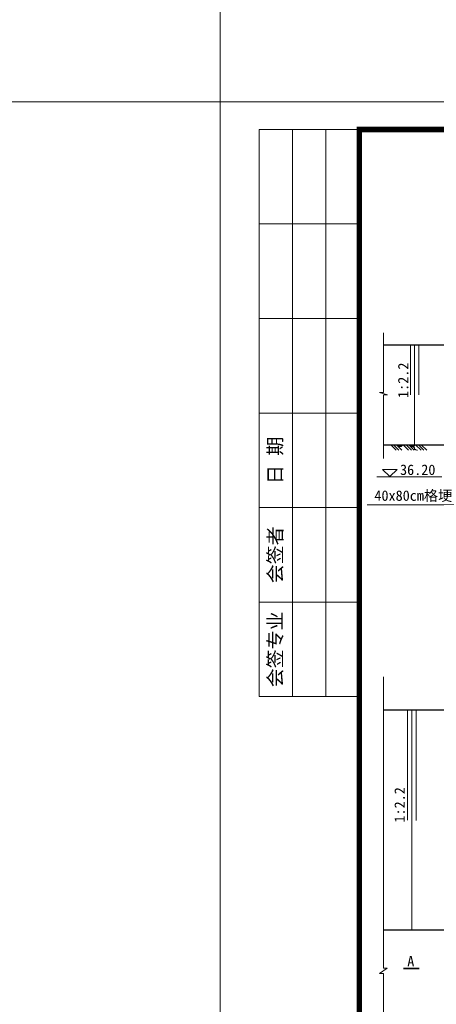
# Model space of a CAD drawing. Extents: x -27255 to 1448651, y 31034 to 8081248.
# Tile 317 of 580: x 582977 to 583081, y 3866059 to 3866305. Entities that reach past the tile are written whole.
import ezdxf

# ---------------------------------------------------------------- set-up
doc = ezdxf.new("R2010")
doc.units = 0
doc.layers.get('0').update_dxf_attribs({"linetype": 'CONTINUOUS'})
for name, color, linetype, lineweight in [('0.09标注线', 3, 'CONTINUOUS', 9), ('0.13填充', 8, 'CONTINUOUS', 9), ('0.13文字', 3, 'CONTINUOUS', 13), ('0.30粗线', 7, 'CONTINUOUS', 30), ('图框', 7, 'CONTINUOUS', 20), ('细实线', 3, 'CONTINUOUS', 20)]:
    doc.layers.add(name, color=color, linetype=linetype, lineweight=lineweight)
doc.styles.add('-仿宋_GB2312', font='FangSong_GB2312.ttf')
doc.styles.add('宋体', font='FangSong_GB2312.ttf')

# ---------------------------------------------------------------- blocks, each defined once
blk = doc.blocks.new('d4trtg')
at = {"lineweight": 0}
for p, q in [((653868.4, 3899605.3), (653868.4, 3902577.3)), ((653868.4, 3902577.3), (658071.2, 3902577.3))]:
    blk.add_line(p, q, dxfattribs=at)
for p, q in [((654118.6, 3902527.3), (653938.4, 3902527.3)), ((653938.4, 3902527.3), (653938.4, 3901506.6)), ((653998.5, 3902527.3), (653998.5, 3901506.6)), ((654058.5, 3902527.3), (654058.5, 3901506.6)), ((654118.6, 3902357.2), (653938.4, 3902357.2)), ((654118.6, 3902187.1), (653938.4, 3902187.1)), ((654118.6, 3902017), (653938.4, 3902017)), ((654118.6, 3901846.8), (653938.4, 3901846.8)), ((654118.6, 3901676.7), (653938.4, 3901676.7)), ((654118.6, 3901506.6), (653938.4, 3901506.6))]:
    blk.add_line(p, q)
at = {"lineweight": 0, "const_width": 10}
blk.add_lwpolyline([(654118.6, 3902527.3), (658021.2, 3902527.3), (658021.2, 3899655.4), (654118.6, 3899655.4)], close=True, dxfattribs=at)
at = {"char_height": 25.02, "attachment_point": 5, "rotation": 90, "style": '宋体'}
for s, insert in [('日 期', (653968.5, 3901931.9)), ('会签者', (653968.5, 3901761.8)), ('会签专业', (653968.5, 3901591.7))]:
    blk.add_mtext(s, dxfattribs=dict(at, insert=insert))

msp = doc.modelspace()

# ---------------------------------------------------------------- hatches: boundary and pattern name
at = {"layer": '0.13填充'}
h = msp.add_hatch(color=7, dxfattribs=at)
edge = h.paths.add_edge_path()
edge.add_ellipse((583071.88267, 3866199.40523), major_axis=(0, -0.73325), ratio=0.964264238, start_angle=-79.1227045, end_angle=79.1227045, ccw=False)
edge.add_line((583071.18832, 3866199.26686), (583072.57702, 3866199.26686))
h = msp.add_hatch(color=7, dxfattribs=at)
edge = h.paths.add_edge_path()
edge.add_ellipse((583074.99271, 3866199.40523), major_axis=(0, -0.73325), ratio=0.964264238, start_angle=-79.1227045, end_angle=79.1227045, ccw=False)
edge.add_line((583074.29837, 3866199.26686), (583075.68706, 3866199.26686))

# ---------------------------------------------------------------- linework, layer by layer
at = {"layer": '0.09标注线'}
for p, q in [((583082.25654, 3866191.26686, -9.35182), (583066.00933, 3866191.26686, -9.35182)), ((583069.23059, 3866191.30411, -9.35182), (583067.42259, 3866193.11211, -9.35182)), ((583071.03859, 3866193.11211, -9.35182), (583067.42259, 3866193.11211, -9.35182)), ((583071.03859, 3866193.11211, -9.35182), (583069.23059, 3866191.30411, -9.35182)), ((583063.58159, 3866184.2441, -7.65399), (583085.68179, 3866184.2441, -7.65399))]:
    msp.add_line(p, q, dxfattribs=at)
at = {"layer": '0.09标注线', "color": 7, "linetype": 'Continuous', "lineweight": 35}
msp.add_line((583076.58098, 3866068.34834, -1.79188), (583072.69363, 3866068.34834, -1.79188), dxfattribs=at)
at = {"layer": '0.13文字', "lineweight": 13}
msp.add_line((583026.86973, 3871338.12904), (583026.86973, 3855111.18), dxfattribs=at)
at = {"layer": '0.13文字', "linetype": 'Continuous', "lineweight": 13}
msp.add_line((580415.31934, 3866284.99306), (587865.89025, 3866284.99306), dxfattribs=at)
at = {"layer": '0.30粗线'}
for p, q in [((583067.62923, 3866224.26674, -14.31168), (583225.25633, 3866224.26693)), ((583067.62923, 3866199.26686), (583225.25642, 3866199.26686)), ((583165.25654, 3866132.94737), (583067.62923, 3866132.93388)), ((583225.25664, 3866077.93356, 3.78031), (583067.62923, 3866077.93356, 3.78031)), ((583225.25664, 3866077.93356, 3.78031), (583067.62923, 3866077.93356, 3.78031))]:
    msp.add_line(p, q, dxfattribs=at)
at = {"layer": '细实线', "color": 3, "lineweight": 15}
for p, q in [((583067.62923, 3866227.2499, -2.20182), (583067.62923, 3866212.27642, -2.20182)), ((583074.40195, 3866224.26675, -13.60427), (583074.40195, 3866211.76675, -13.60427)), ((583075.42065, 3866224.26675, -13.60427), (583075.42065, 3866199.26675, -13.60427)), ((583076.50734, 3866224.26675, -13.46935), (583076.50734, 3866211.76675, -12.94012)), ((583066.62538, 3866212.27642, -2.20182), (583067.62923, 3866212.27642, -2.20182)), ((583068.63309, 3866211.71233, -2.20182), (583066.62538, 3866212.27642, -2.20182)), ((583067.62923, 3866211.71233, -2.20182), (583067.62923, 3866195.80369, -2.20182)), ((583067.62923, 3866211.71233, -2.20182), (583068.63309, 3866211.71233, -2.20182)), ((583067.62923, 3866068.49304, -2.20182), (583067.62923, 3866141.29002, -2.20182)), ((583073.63267, 3866132.93395, 1.5431), (583073.63267, 3866105.46468, 1.5431)), ((583074.74125, 3866132.93395, 1.5431), (583074.74125, 3866077.93356, 1.5431)), ((583075.81963, 3866132.93395, 0.9359), (583075.81963, 3866105.36363, 1.67985)), ((583068.56147, 3866068.49304, -2.20182), (583066.697, 3866067.12775, -2.20182)), ((583067.62923, 3866068.49304, -2.20182), (583068.56147, 3866068.49304, -2.20182)), ((583066.697, 3866067.12775, -2.20182), (583067.62923, 3866067.12775, -2.20182)), ((583067.62923, 3865997.36922, -2.20182), (583067.62923, 3866067.12775, -2.20182))]:
    msp.add_line(p, q, dxfattribs=at)
at = {"layer": '细实线', "color": 7, "ltscale": 5}
for p, q in [((583069.47308, 3866199.26686), (583070.8141, 3866197.92583)), ((583070.18268, 3866199.26686), (583071.5237, 3866197.92583)), ((583070.89227, 3866199.26686), (583072.23329, 3866197.92583)), ((583072.58312, 3866199.26686), (583073.92415, 3866197.92583)), ((583073.29272, 3866199.26686), (583074.63374, 3866197.92583)), ((583074.00232, 3866199.26686), (583075.34334, 3866197.92583)), ((583075.69317, 3866199.26686), (583077.03419, 3866197.92583)), ((583076.40276, 3866199.26686), (583077.74379, 3866197.92583)), ((583077.11236, 3866199.26686), (583078.45338, 3866197.92583))]:
    msp.add_line(p, q, dxfattribs=at)
at = {"layer": '细实线', "color": 7, "lineweight": 20, "ltscale": 5, "start_tangent": (0.999064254, 0.043250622), "end_tangent": (0.999505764, -0.031436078)}
msp.add_spline([(583075.02339, 3866198.67544), (583075.32423, 3866198.55927), (583075.40158, 3866198.43069), (583075.44012, 3866198.25707), (583075.57317, 3866198.09609), (583075.77233, 3866197.99534), (583076.19317, 3866197.92583)], degree=3, dxfattribs=at)

# ---------------------------------------------------------------- block references
at = {"layer": '图框', "xscale": 0.1388594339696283, "yscale": 0.1388594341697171, "zscale": 0.138859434}
msp.add_blockref('d4trtg', (492231.07374, 3324375.31235), dxfattribs=at)

# ---------------------------------------------------------------- texts
at = {"layer": '0.09标注线', "char_height": 2.599, "attachment_point": 3, "style": '-仿宋_GB2312'}
for s, insert, width in [('36.20', (583080.62884, 3866194.31596, -9.35182), 19.2936528), ('A', (583075.3628, 3866071.49841, -29.81588), 36.820019)]:
    msp.add_mtext(s, dxfattribs=dict(at, insert=insert, width=width))
at = {"layer": '0.09标注线', "insert": (583065.38154, 3866187.84834, -8.57406), "char_height": 2.599, "attachment_point": 1, "style": '-仿宋_GB2312'}
msp.add_mtext('40x80cm格埂', dxfattribs=at)
at = {"layer": '细实线', "color": 3, "lineweight": 15, "attachment_point": 9, "rotation": 90, "style": '-仿宋_GB2312'}
for insert, char_height, width in [((583073.92192, 3866219.79087, -13.22519), 2.599, 19.2936528), ((583073.02866, 3866113.691, 3.5208), 2.6, 17.074029)]:
    msp.add_mtext('1:2.2', dxfattribs=dict(at, insert=insert, char_height=char_height, width=width))

doc.saveas('drawing.dxf')
